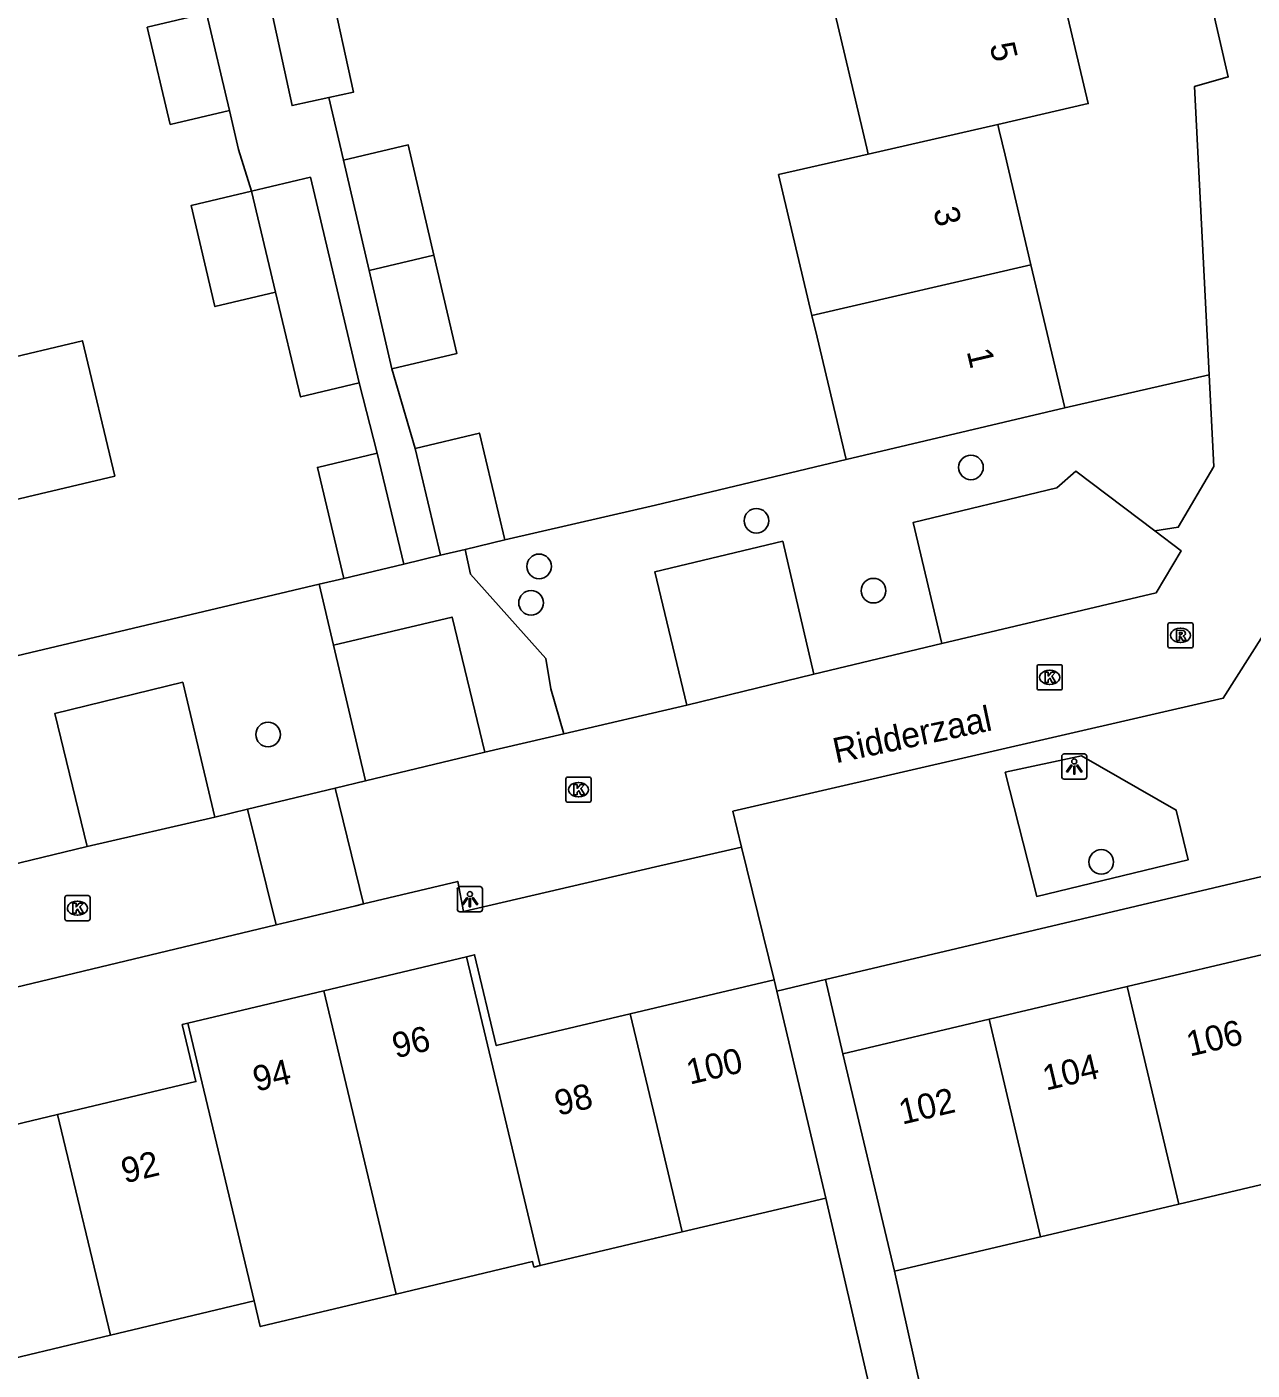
# Model space of a CAD drawing. Extents: x 158038 to 159242, y 380133 to 381214.
# Drawn here: x 158475 to 158523.7, y 381003.1 to 381056.5 of the extents above; entities that cross this region are included whole.
import ezdxf

# ---------------------------------------------------------------- set-up
doc = ezdxf.new("R2010")
doc.units = 0
for name, color, linetype in [('IMGEO_Boom', 7, 'Continuous'), ('IMGEO_Haag', 7, 'Continuous'), ('IMGEO_Kolk', 7, 'Continuous'), ('IMGEO_Lichtpunt', 7, 'Continuous'), ('IMGEO_Openbare_ruimte_label', 7, 'Continuous'), ('IMGEO_Pand', 7, 'Continuous'), ('IMGEO_Pand_nummerreeks', 7, 'Continuous'), ('IMGEO_Parkeervlak_open', 7, 'Continuous'), ('IMGEO_Rijbaan_lokaal_open', 7, 'Continuous'), ('IMGEO_Rioolput', 7, 'Continuous'), ('IMGEO_Voetpad_open', 7, 'Continuous')]:
    doc.layers.add(name, color=color, linetype=linetype)

msp = doc.modelspace()

# ---------------------------------------------------------------- linework, layer by layer
at = {"layer": 'IMGEO_Boom'}
for centre in [(158512.525, 381038.988), (158504.009, 381036.87), (158495.38, 381035.058), (158508.655, 381034.093), (158495.06, 381033.61), (158484.619, 381028.38), (158517.698, 381023.32)]:
    msp.add_circle(centre, 0.489, dxfattribs=at)
at = {"layer": 'IMGEO_Haag'}
for points in [[(158516.253, 381041.354), (158521.984, 381042.662)], [(158494.021, 381036.11), (158499.308, 381037.334), (158500, 381037.494), (158507.566, 381039.299)], [(158471.609, 381030.784), (158486.65, 381034.351)]]:
    msp.add_lwpolyline(points, dxfattribs=at)
at = {"layer": 'IMGEO_Kolk'}
for p, q in [((158515.151, 381030.224), (158515.151, 381031.076)), ((158515.226, 381031.15), (158516.078, 381031.15)), ((158515.639, 381030.93), (158515.664, 381030.93)), ((158516.152, 381031.076), (158516.152, 381030.224)), ((158515.662, 381030.37), (158515.637, 381030.37)), ((158516.078, 381030.15), (158515.226, 381030.15)), ((158496.444, 381025.764), (158496.444, 381026.616)), ((158496.519, 381026.69), (158497.371, 381026.69)), ((158497.445, 381026.616), (158497.445, 381025.764)), ((158496.932, 381026.47), (158496.957, 381026.47)), ((158497.371, 381025.69), (158496.519, 381025.69)), ((158496.955, 381025.91), (158496.93, 381025.91)), ((158476.549, 381021.058), (158476.549, 381021.91)), ((158476.624, 381021.984), (158477.476, 381021.984)), ((158477.037, 381021.764), (158477.062, 381021.764)), ((158477.55, 381021.91), (158477.55, 381021.058)), ((158477.476, 381020.984), (158476.624, 381020.984)), ((158477.06, 381021.204), (158477.035, 381021.204))]:
    msp.add_line(p, q, dxfattribs=at)
for points in [[(158515.151, 381030.224), (158515.151, 381031.076)], [(158515.226, 381031.15), (158516.078, 381031.15)], [(158515.472, 381030.85), (158515.595, 381030.85), (158515.595, 381030.699), (158515.725, 381030.85), (158515.889, 381030.85), (158515.743, 381030.699), (158515.896, 381030.45), (158515.744, 381030.45), (158515.659, 381030.614), (158515.595, 381030.547), (158515.595, 381030.45), (158515.472, 381030.45), (158515.472, 381030.85)], [(158516.152, 381031.076), (158516.152, 381030.224)], [(158516.078, 381030.15), (158515.226, 381030.15)], [(158496.444, 381025.764), (158496.444, 381026.616)], [(158496.519, 381026.69), (158497.371, 381026.69)], [(158497.445, 381026.616), (158497.445, 381025.764)], [(158496.765, 381026.39), (158496.888, 381026.39), (158496.888, 381026.239), (158497.018, 381026.39), (158497.182, 381026.39), (158497.036, 381026.239), (158497.189, 381025.99), (158497.037, 381025.99), (158496.952, 381026.154), (158496.888, 381026.087), (158496.888, 381025.99), (158496.765, 381025.99), (158496.765, 381026.39)], [(158497.371, 381025.69), (158496.519, 381025.69)], [(158476.549, 381021.058), (158476.549, 381021.91)], [(158476.624, 381021.984), (158477.476, 381021.984)], [(158477.55, 381021.91), (158477.55, 381021.058)], [(158476.87, 381021.684), (158476.993, 381021.684), (158476.993, 381021.533), (158477.123, 381021.684), (158477.287, 381021.684), (158477.141, 381021.533), (158477.294, 381021.284), (158477.142, 381021.284), (158477.057, 381021.448), (158476.993, 381021.381), (158476.993, 381021.284), (158476.87, 381021.284), (158476.87, 381021.684)], [(158477.476, 381020.984), (158476.624, 381020.984)]]:
    msp.add_lwpolyline(points, dxfattribs=at)
for centre, start, end in [((158515.228, 381031.074), 91.552, 178.448), ((158515.228, 381031.074), 91.552, 178.448), ((158516.076, 381031.074), 1.552, 88.448), ((158516.076, 381031.074), 1.552, 88.448), ((158515.228, 381030.226), 181.552, 268.448), ((158515.228, 381030.226), 181.552, 268.448), ((158516.076, 381030.226), 271.552, 358.448), ((158516.076, 381030.226), 271.552, 358.448), ((158496.521, 381026.614), 91.552, 178.448), ((158496.521, 381026.614), 91.552, 178.448), ((158497.369, 381026.614), 1.552, 88.448), ((158497.369, 381026.614), 1.552, 88.448), ((158496.521, 381025.766), 181.552, 268.448), ((158496.521, 381025.766), 181.552, 268.448), ((158497.369, 381025.766), 271.552, 358.448), ((158497.369, 381025.766), 271.552, 358.448), ((158476.626, 381021.908), 91.552, 178.448), ((158476.626, 381021.908), 91.552, 178.448), ((158477.474, 381021.908), 1.552, 88.448), ((158477.474, 381021.908), 1.552, 88.448), ((158476.626, 381021.06), 181.552, 268.448), ((158476.626, 381021.06), 181.552, 268.448), ((158477.474, 381021.06), 271.552, 358.448), ((158477.474, 381021.06), 271.552, 358.448)]:
    msp.add_arc(centre, 0.0765, start, end, dxfattribs=at)
for centre, major_axis, ratio, start_param, end_param in [((158515.638, 381030.65), (-0.387, 0.002), 0.722429, 4.712389, 7.853982), ((158515.663, 381030.65), (-0.39, 0.002), 0.717154, 1.570796, 4.712389), ((158496.931, 381026.19), (-0.387, 0.002), 0.722429, 4.712389, 7.853982), ((158496.956, 381026.19), (-0.39, 0.002), 0.717154, 1.570796, 4.712389), ((158477.036, 381021.484), (-0.387, 0.002), 0.722429, 4.712389, 7.853982), ((158477.061, 381021.484), (-0.39, 0.002), 0.717154, 1.570796, 4.712389)]:
    msp.add_ellipse(centre, major_axis=major_axis, ratio=ratio, start_param=start_param, end_param=end_param, dxfattribs=at)
at = {"layer": 'IMGEO_Lichtpunt'}
for p, q in [((158516.128, 381027.512), (158516.128, 381026.705)), ((158516.128, 381027.512), (158516.128, 381026.705)), ((158517.03, 381027.607), (158516.222, 381027.607)), ((158517.03, 381027.607), (158516.222, 381027.607)), ((158517.124, 381026.705), (158517.124, 381027.512)), ((158517.124, 381026.705), (158517.124, 381027.512)), ((158516.222, 381026.611), (158517.03, 381026.611)), ((158516.222, 381026.611), (158517.03, 381026.611)), ((158493.035, 381022.338), (158492.227, 381022.338)), ((158493.035, 381022.338), (158492.227, 381022.338)), ((158492.133, 381022.243), (158492.133, 381021.436)), ((158492.133, 381022.243), (158492.133, 381021.436)), ((158493.129, 381021.436), (158493.129, 381022.243)), ((158493.129, 381021.436), (158493.129, 381022.243)), ((158492.227, 381021.342), (158493.035, 381021.342)), ((158492.227, 381021.342), (158493.035, 381021.342))]:
    msp.add_line(p, q, dxfattribs=at)
for points in [[(158516.502, 381027.176), (158516.541, 381027.148), (158516.353, 381026.886), (158516.315, 381026.913), (158516.502, 381027.176)], [(158516.604, 381027.128), (158516.651, 381027.128), (158516.651, 381026.806), (158516.604, 381026.806), (158516.604, 381027.128)], [(158516.714, 381027.148), (158516.752, 381027.175), (158516.939, 381026.913), (158516.9, 381026.885), (158516.714, 381027.148)], [(158492.507, 381021.907), (158492.546, 381021.879), (158492.358, 381021.617), (158492.32, 381021.644), (158492.507, 381021.907)], [(158492.609, 381021.859), (158492.656, 381021.859), (158492.656, 381021.537), (158492.609, 381021.537), (158492.609, 381021.859)], [(158492.719, 381021.879), (158492.757, 381021.906), (158492.944, 381021.644), (158492.905, 381021.616), (158492.719, 381021.879)]]:
    msp.add_lwpolyline(points, dxfattribs=at)
for centre in [(158516.627, 381027.31), (158492.632, 381022.041)]:
    msp.add_circle(centre, 0.0994, dxfattribs=at)
for centre, start, end in [((158516.222, 381027.512), 90, 180), ((158516.222, 381027.512), 90, 180), ((158517.03, 381027.512), 0, 90), ((158517.03, 381027.512), 0, 90), ((158516.222, 381026.705), 180, 270), ((158516.222, 381026.705), 180, 270), ((158517.03, 381026.705), 270, 0), ((158517.03, 381026.705), 270, 360), ((158492.227, 381022.243), 90, 180), ((158492.227, 381022.243), 90, 180), ((158493.035, 381022.243), 0, 90), ((158493.035, 381022.243), 0, 90), ((158492.227, 381021.436), 180, 270), ((158492.227, 381021.436), 180, 270), ((158493.035, 381021.436), 270, 0), ((158493.035, 381021.436), 270, 360)]:
    msp.add_arc(centre, 0.0946, start, end, dxfattribs=at)
at = {"layer": 'IMGEO_Pand'}
for points in [[(158515.854, 381059.049), (158517.181, 381053.438), (158513.59, 381052.613)], [(158487.073, 381058.197), (158488.008, 381053.89), (158487.033, 381053.679)], [(158487.033, 381053.679), (158485.569, 381053.361), (158484.645, 381057.619)], [(158483.084, 381053.169), (158480.733, 381052.611), (158479.819, 381056.47), (158482.17, 381057.029)], [(158483.084, 381053.169), (158482.17, 381057.029)], [(158508.446, 381051.432), (158508.391, 381051.665), (158508.232, 381052.336), (158507.119, 381057.043)], [(158513.59, 381052.613), (158508.446, 381051.432)], [(158513.59, 381052.613), (158513.647, 381052.371), (158513.878, 381051.395), (158514.909, 381047.034)], [(158487.609, 381051.196), (158490.187, 381051.794), (158491.204, 381047.413)], [(158488.627, 381046.81), (158487.609, 381051.196)], [(158506.214, 381045.017), (158504.89, 381050.615), (158508.446, 381051.432)], [(158483.958, 381049.959), (158486.297, 381050.513), (158488.234, 381042.343)], [(158484.917, 381045.942), (158482.511, 381045.379), (158481.56, 381049.39), (158483.958, 381049.959)], [(158483.958, 381049.959), (158484.917, 381045.942)], [(158488.627, 381046.81), (158491.204, 381047.413)], [(158491.204, 381047.413), (158492.11, 381043.508), (158489.533, 381042.91)], [(158506.214, 381045.017), (158514.909, 381047.034)], [(158514.909, 381047.034), (158516.253, 381041.354)], [(158489.533, 381042.91), (158488.627, 381046.81)], [(158488.234, 381042.343), (158485.908, 381041.791), (158484.917, 381045.942)], [(158507.566, 381039.299), (158506.415, 381044.165), (158506.214, 381045.017)], [(158468.886, 381042.192), (158473.75, 381043.352), (158473.788, 381043.193), (158477.247, 381044.018), (158478.528, 381038.646), (158475.069, 381037.821), (158470.206, 381036.661)], [(158507.566, 381039.299), (158516.253, 381041.354)], [(158490.455, 381039.739), (158493.01, 381040.349), (158494.021, 381036.11)], [(158487.626, 381034.582), (158486.575, 381038.986), (158488.953, 381039.554)], [(158488.953, 381039.554), (158490.004, 381035.15)], [(158491.467, 381035.501), (158490.455, 381039.739)], [(158492.439, 381035.733), (158491.467, 381035.501)], [(158492.439, 381035.733), (158494.021, 381036.11)], [(158490.004, 381035.15), (158487.626, 381034.582)], [(158492.493, 381019.555), (158492.82, 381019.633), (158493.681, 381016.026), (158499, 381017.284)], [(158518.732, 381018.368), (158524.566, 381019.748), (158524.846, 381018.564)], [(158486.83, 381018.203), (158492.493, 381019.555)], [(158492.493, 381019.555), (158495.422, 381007.29)], [(158499, 381017.284), (158500, 381017.52), (158504.71, 381018.633)], [(158504.71, 381018.633), (158504.815, 381018.188)], [(158481.428, 381016.914), (158486.83, 381018.203)], [(158489.701, 381006.152), (158488.938, 381009.372), (158486.83, 381018.203)], [(158504.815, 381018.188), (158506.761, 381009.963)], [(158513.249, 381017.071), (158518.732, 381018.368)], [(158520.773, 381009.733), (158518.732, 381018.368)], [(158501.065, 381008.632), (158500, 381013.094), (158499, 381017.284)], [(158507.443, 381015.697), (158513.249, 381017.071)], [(158513.249, 381017.071), (158515.29, 381008.436)], [(158476.263, 381013.285), (158481.751, 381014.595), (158481.21, 381016.862), (158481.428, 381016.914)], [(158484.062, 381005.883), (158481.428, 381016.914)], [(158509.486, 381007.063), (158507.443, 381015.697)], [(158476.263, 381013.285), (158470.743, 381011.967)], [(158478.356, 381004.52), (158476.263, 381013.285)], [(158526.263, 381012.332), (158526.537, 381011.096), (158520.773, 381009.733)], [(158506.761, 381009.963), (158501.065, 381008.632)], [(158520.773, 381009.733), (158515.29, 381008.436)], [(158501.065, 381008.632), (158500, 381008.383), (158495.422, 381007.29)], [(158515.29, 381008.436), (158509.486, 381007.063)], [(158495.422, 381007.29), (158495.175, 381007.231), (158495.123, 381007.447), (158489.701, 381006.152)], [(158484.062, 381005.883), (158478.356, 381004.52)], [(158489.701, 381006.152), (158484.305, 381004.864), (158484.062, 381005.883)], [(158478.356, 381004.52), (158472.836, 381003.203)]]:
    msp.add_lwpolyline(points, dxfattribs=at)
at = {"layer": 'IMGEO_Parkeervlak_open'}
for points in [[(158519.825, 381036.47), (158516.695, 381038.834), (158515.94, 381038.182), (158510.232, 381036.802), (158511.374, 381031.99)], [(158506.285, 381030.771), (158505.055, 381036.053), (158499.971, 381034.837), (158501.239, 381029.547)], [(158487.22, 381031.934), (158488.49, 381026.543)], [(158482.504, 381025.099), (158481.234, 381030.459), (158476.15, 381029.211), (158477.44, 381023.931)], [(158530.488, 381030.118), (158526.207, 381023.243), (158506.747, 381018.645)], [(158513.878, 381026.886), (158516.918, 381027.531), (158520.677, 381025.376), (158521.148, 381023.399), (158515.136, 381021.948), (158513.878, 381026.886)], [(158503.422, 381023.912), (158504.71, 381018.633)]]:
    msp.add_lwpolyline(points, dxfattribs=at)
at = {"layer": 'IMGEO_Rijbaan_lokaal_open'}
for points in [[(158483.798, 381025.411), (158487.284, 381026.252)], [(158488.401, 381021.649), (158487.284, 381026.252)], [(158484.938, 381020.82), (158483.798, 381025.411)], [(158488.401, 381021.649), (158488.104, 381021.578), (158485.391, 381020.928), (158484.938, 381020.82)]]:
    msp.add_lwpolyline(points, dxfattribs=at)
at = {"layer": 'IMGEO_Rioolput'}
for p, q in [((158520.344, 381031.892), (158520.344, 381032.744)), ((158520.419, 381032.818), (158521.271, 381032.818)), ((158520.832, 381032.598), (158520.857, 381032.598)), ((158521.345, 381032.744), (158521.345, 381031.892)), ((158520.855, 381032.038), (158520.83, 381032.038)), ((158521.271, 381031.818), (158520.419, 381031.818))]:
    msp.add_line(p, q, dxfattribs=at)
for points in [[(158520.344, 381031.892), (158520.344, 381032.744)], [(158520.419, 381032.818), (158521.271, 381032.818)], [(158520.933, 381032.516), (158520.681, 381032.518), (158520.681, 381032.118)], [(158520.859, 381032.437), (158520.805, 381032.437), (158520.805, 381032.356)], [(158521.345, 381032.744), (158521.345, 381031.892)], [(158520.681, 381032.118), (158520.805, 381032.118), (158520.805, 381032.28), (158520.816, 381032.28)], [(158520.805, 381032.356), (158520.857, 381032.356)], [(158520.863, 381032.251), (158520.934, 381032.118), (158521.074, 381032.118), (158521.009, 381032.244)], [(158521.271, 381031.818), (158520.419, 381031.818)]]:
    msp.add_lwpolyline(points, dxfattribs=at)
for centre, radius, start, end in [((158520.421, 381032.742), 0.0765, 91.552, 178.448), ((158520.421, 381032.742), 0.0765, 91.552, 178.448), ((158520.865, 381032.341), 0.0964, 77.0061, 93.1865), ((158520.879, 381032.398), 0.0378, 276.6634, 79.6772), ((158520.932, 381032.406), 0.109, 350.3612, 89.416), ((158521.269, 381032.742), 0.0765, 1.552, 88.448), ((158521.269, 381032.742), 0.0765, 1.552, 88.448), ((158520.815, 381032.227), 0.0533, 26.0293, 88.6989), ((158520.841, 381032.545), 0.19, 274.7715, 282.9687), ((158520.93, 381032.406), 0.112, 277.5842, 350.9817), ((158520.914, 381032.191), 0.108, 29.5134, 73.7905), ((158520.421, 381031.894), 0.0765, 181.552, 268.448), ((158520.421, 381031.894), 0.0765, 181.552, 268.448), ((158521.269, 381031.894), 0.0765, 271.552, 358.448), ((158521.269, 381031.894), 0.0765, 271.552, 358.448)]:
    msp.add_arc(centre, radius, start, end, dxfattribs=at)
for centre, major_axis, ratio, start_param, end_param in [((158520.831, 381032.318), (-0.387, 0.002), 0.722429, 4.712389, 7.853982), ((158520.856, 381032.318), (-0.39, 0.002), 0.717154, 1.570796, 4.712389)]:
    msp.add_ellipse(centre, major_axis=major_axis, ratio=ratio, start_param=start_param, end_param=end_param, dxfattribs=at)
at = {"layer": 'IMGEO_Voetpad_open'}
for points in [[(158521.984, 381042.662), (158521.4, 381054.113), (158522.744, 381054.494), (158520.064, 381066.134), (158518.177, 381065.692), (158514.23, 381082.37), (158513.346, 381082.143), (158513.25, 381082.369), (158511.975, 381085.373), (158511.036, 381087.587), (158508.617, 381087.033)], [(158487.033, 381053.679), (158487.609, 381051.196)], [(158483.958, 381049.959), (158483.451, 381051.621), (158483.084, 381053.169)], [(158489.533, 381042.91), (158490.455, 381039.739)], [(158519.825, 381036.47), (158520.753, 381036.613), (158522.17, 381039.023), (158522.063, 381041.111), (158521.984, 381042.662)], [(158488.953, 381039.554), (158488.234, 381042.343)], [(158527.206, 381038.984), (158527.206, 381037.191), (158522.544, 381029.82), (158503.075, 381025.332), (158503.422, 381023.912)], [(158511.374, 381031.99), (158519.882, 381034.009), (158520.87, 381035.68), (158519.825, 381036.47)], [(158496.355, 381028.41), (158495.846, 381030.198), (158495.646, 381031.396), (158492.656, 381034.75), (158492.439, 381035.733)], [(158490.004, 381035.15), (158491.467, 381035.501)], [(158486.65, 381034.351), (158487.626, 381034.582)], [(158486.65, 381034.351), (158487.22, 381031.934)], [(158487.22, 381031.934), (158491.927, 381033.043), (158493.22, 381027.684)], [(158506.285, 381030.771), (158511.374, 381031.99)], [(158501.239, 381029.547), (158506.285, 381030.771)], [(158496.355, 381028.41), (158501.239, 381029.547)], [(158493.22, 381027.684), (158496.355, 381028.41)], [(158488.49, 381026.543), (158493.22, 381027.684)], [(158487.284, 381026.252), (158488.49, 381026.543)], [(158482.504, 381025.099), (158477.44, 381023.931)], [(158483.798, 381025.411), (158482.504, 381025.099)], [(158477.44, 381023.931), (158473.001, 381022.865)], [(158503.422, 381023.912), (158500, 381023.12), (158492.372, 381021.355), (158492.15, 381022.548), (158488.401, 381021.649)], [(158459.489, 381009.281), (158458.478, 381013.337), (158469.96, 381016.057), (158469.596, 381017.142), (158484.938, 381020.82)], [(158504.815, 381018.188), (158506.747, 381018.645)], [(158506.747, 381018.645), (158507.443, 381015.697)], [(158506.761, 381009.963), (158510.014, 380995.896)], [(158509.486, 381007.063), (158511.881, 380996.337)]]:
    msp.add_lwpolyline(points, dxfattribs=at)

# ---------------------------------------------------------------- texts
at = {"layer": 'IMGEO_Openbare_ruimte_label'}
msp.add_text('Ridderzaal', height=1, rotation=11.9506, dxfattribs=at).set_placement((158507.164, 381027.234))
at = {"layer": 'IMGEO_Pand_nummerreeks'}
for s, rotation, p in [('5', 283.3096, (158513.262, 381055.756)), ('3', 283.3096, (158511.023, 381049.215)), ('1', 283.3083, (158512.352, 381043.597)), ('106', 13.3104, (158521.215, 381015.585)), ('96', 13.4239, (158489.685, 381015.513)), ('100', 13.2966, (158501.361, 381014.471)), ('94', 13.4239, (158484.153, 381014.193)), ('104', 13.3104, (158515.507, 381014.234)), ('98', 13.3022, (158496.131, 381013.234)), ('102', 13.3104, (158509.797, 381012.883)), ('92', 13.4254, (158478.924, 381010.548))]:
    msp.add_text(s, height=1, rotation=rotation, dxfattribs=at).set_placement(p)

doc.saveas('drawing.dxf')
